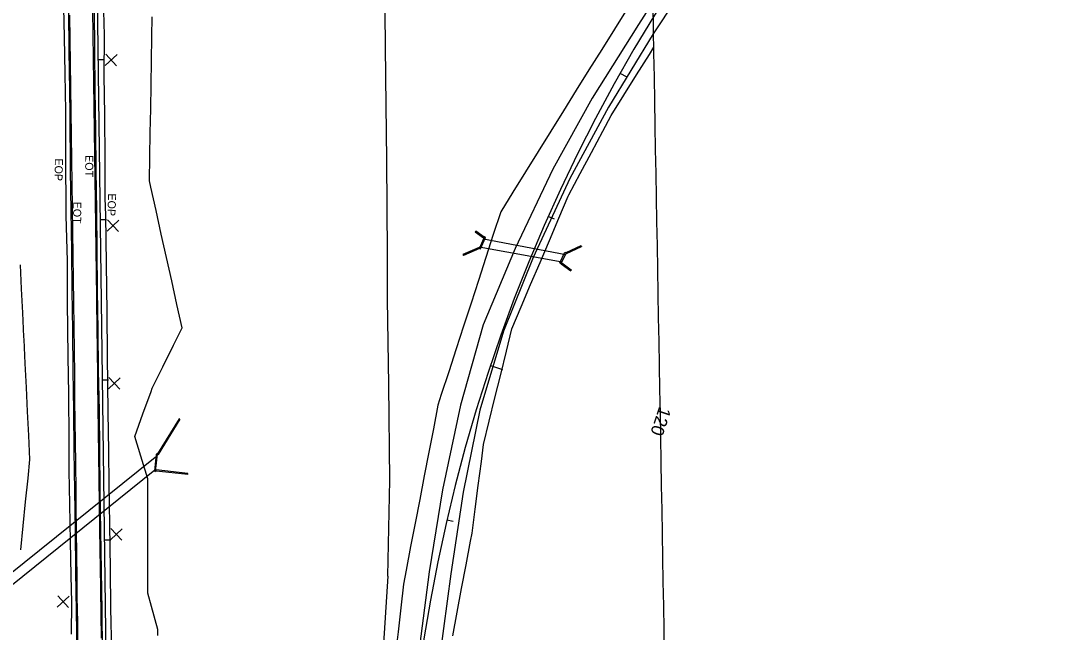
# Model space of a CAD drawing. Extents: x 2132221 to 2141942, y 535736 to 547298.
# Drawn here: x 2138929 to 2139580, y 540281 to 540662 of the extents above; entities that cross this region are included whole.
import ezdxf

# ---------------------------------------------------------------- set-up
doc = ezdxf.new("R2010")
doc.units = 0
for name, color, linetype in [('RD_EX_Conc', 7, 'Continuous'), ('RD_EX_Driveway', 7, 'Continuous'), ('RD_EX_Fence_Other', 7, 'Continuous'), ('RD_EX_Misc', 7, 'Continuous'), ('RD_EX_Misc_txCode', 7, 'Continuous'), ('RD_EX_Road', 7, 'Continuous'), ('RD_EX_Road_txCode', 7, 'Continuous'), ('RD_EX_VEG', 7, 'Continuous'), ('RD_HC_Cl', 7, 'Continuous'), ('RD_HC_Data_Tic', 7, 'Continuous'), ('RD_HC_TX_Sta50', 7, 'Continuous'), ('TOPO_E_TLIML-Line', 7, 'Continuous')]:
    doc.layers.add(name, color=color, linetype=linetype)

msp = doc.modelspace()

# ---------------------------------------------------------------- linework, layer by layer
at = {"layer": 'RD_EX_Conc'}
for p, q in [((2139212.73, 540531.17), (2139212.34, 540530.63)), ((2139217.91, 540527.37), (2139212.73, 540531.17)), ((2139215, 540520.32), (2139204.91, 540516)), ((2139269.01, 540517.84), (2139278.49, 540522.16)), ((2139278.49, 540522.16), (2139278.77, 540521.55)), ((2139204.65, 540516.62), (2139204.91, 540516)), ((2139265.92, 540510.9), (2139271.93, 540506.52)), ((2139272.32, 540507.06), (2139271.93, 540506.52)), ((2139027.89, 540413.76), (2139027.32, 540414.11)), ((2139013.82, 540392.22), (2139014.31, 540391.74)), ((2139012.94, 540381.47), (2139013.01, 540382.13)), ((2139032.77, 540379.28), (2139012.94, 540381.47)), ((2139032.77, 540379.28), (2139032.84, 540379.95))]:
    msp.add_line(p, q, dxfattribs=at)
for points in [[(2138977.58, 540419.33), (2138977.08, 540444.08), (2138976.77, 540469.32), (2138976.46, 540494.42), (2138976.22, 540519.18), (2138975.98, 540544.2), (2138975.59, 540569.33), (2138975.36, 540594.33), (2138975.05, 540619.38), (2138974.77, 540644.33), (2138974.45, 540669.28)], [(2138961.85, 540394.11), (2138961.63, 540419.08), (2138961.28, 540444.01), (2138961.05, 540469.22), (2138960.65, 540494.16), (2138960.38, 540519.16), (2138959.58, 540568.93), (2138959.31, 540603.84), (2138959.13, 540618.73), (2138958.78, 540643.71), (2138958.49, 540668.79)], [(2139217.51, 540526.83), (2139212.34, 540530.63)], [(2139214.89, 540520.52), (2139215.58, 540520.18), (2139218.78, 540527.28), (2139218.14, 540527.91), (2139214.89, 540520.52)], [(2139217.4, 540526.46), (2139268.93, 540516.57)], [(2139214.73, 540520.93), (2139204.65, 540516.62)], [(2139214.81, 540521.46), (2139266.7, 540512.17)], [(2139269.29, 540517.23), (2139278.77, 540521.55)], [(2139268.34, 540518.04), (2139269.05, 540517.75), (2139265.85, 540510.88), (2139265.13, 540511.34), (2139268.34, 540518.04)], [(2139266.31, 540511.44), (2139272.32, 540507.06)], [(2138979.59, 540269.04), (2138979.26, 540294.49), (2138978.85, 540319.27), (2138978.39, 540344), (2138978.08, 540369.42), (2138977.79, 540394.22), (2138977.58, 540419.33)], [(2139027.32, 540414.11), (2139013.82, 540392.22), (2139013.69, 540392.14)], [(2139027.89, 540413.76), (2139014.31, 540391.74), (2139014.05, 540391.58)], [(2139012.42, 540389.97), (2138467.16, 539951.77)], [(2138963.78, 540268.99), (2138963.33, 540293.82), (2138962.96, 540319.01), (2138962.58, 540344.1), (2138962.33, 540369.11), (2138961.85, 540394.11)], [(2139013.82, 540391.95), (2139013.07, 540392.09), (2139012.07, 540381.31), (2139012.7, 540381.17), (2139013.82, 540391.95)], [(2138471.43, 539946.97), (2139012.27, 540382.13)], [(2139032.84, 540379.95), (2139013.01, 540382.13)]]:
    msp.add_lwpolyline(points, dxfattribs=at)
at = {"layer": 'RD_EX_Driveway'}
for points in [[(2139375.47, 540750.48), (2139341.92, 540703.66), (2139314.26, 540660.24), (2139285.42, 540614.28), (2139260.79, 540569.88), (2139237.27, 540520.32), (2139217.3, 540472.74), (2139203.06, 540422.66), (2139191.88, 540369.74), (2139183.49, 540318.44), (2139176.95, 540267.04), (2139170.52, 540214.7), (2139166.19, 540162.6), (2139164.57, 540093.99), (2139167.47, 540037.05), (2139175.57, 539964.17)], [(2139385.79, 540743), (2139351.72, 540697.27), (2139323.35, 540654.31), (2139295.61, 540608.62), (2139271.39, 540564.02), (2139248.44, 540514.69), (2139230.03, 540468.86), (2139215.27, 540419.42), (2139204.71, 540368.22), (2139197.15, 540317.2), (2139190.28, 540266.06), (2139182.51, 540214.2), (2139178.28, 540162.7), (2139177.46, 540093.75), (2139180.12, 540038.67), (2139189.56, 539965.52)]]:
    msp.add_lwpolyline(points, dxfattribs=at)
at = {"layer": 'RD_EX_Fence_Other'}
msp.add_line((2139157.8, 540315.78), (2139159, 540375.67), dxfattribs=at)
for points in [[(2139159, 540375.67), (2139158.31, 540435.33), (2139157.47, 540488.67), (2139157.61, 540516.79), (2139157.09, 540575.47), (2139156.48, 540627.43), (2139156.04, 540666.9), (2139155.35, 540737.93)], [(2139157.8, 540315.78), (2139154.55, 540267.28), (2139151.12, 540216.15), (2139148.42, 540162.51), (2139147.6, 540092.65), (2139150.15, 540036.8), (2139158.46, 539962.07)]]:
    msp.add_lwpolyline(points, dxfattribs=at)
at = {"layer": 'RD_EX_Misc'}
for p, q in [((2138981.27, 540634.73), (2138988.62, 540641.51)), ((2138981.56, 540641.8), (2138988.34, 540634.45)), ((2138982.35, 540531.2), (2138989.7, 540537.98)), ((2138982.64, 540538.26), (2138989.42, 540530.91)), ((2138983.29, 540432.84), (2138990.64, 540439.62)), ((2138983.57, 540439.9), (2138990.36, 540432.55)), ((2138984.53, 540338.56), (2138991.88, 540345.35)), ((2138984.81, 540345.63), (2138991.59, 540338.28)), ((2138951.26, 540296.48), (2138958.61, 540303.27)), ((2138951.55, 540303.55), (2138958.33, 540296.2))]:
    msp.add_line(p, q, dxfattribs=at)
for points in [[(2138964.37, 540268.56), (2138964.09, 540283.56), (2138963.82, 540298.56), (2138963.81, 540299.4), (2138963.63, 540314.4), (2138963.46, 540329.4), (2138963.29, 540344.4), (2138963.12, 540359.4), (2138962.99, 540370.44), (2138962.82, 540385.43), (2138962.64, 540400.43), (2138962.51, 540411.64), (2138962.34, 540426.64), (2138962.17, 540441.64), (2138962, 540456.64), (2138961.82, 540471.64), (2138961.65, 540486.64), (2138961.49, 540501), (2138961.28, 540516), (2138961.07, 540531), (2138960.87, 540546), (2138960.66, 540560.99), (2138960.46, 540575.99), (2138960.25, 540590.99), (2138960.04, 540605.99), (2138959.84, 540620.99), (2138959.63, 540635.99), (2138959.42, 540650.99), (2138959.22, 540665.98)], [(2138973.36, 540668.95), (2138973.56, 540653.95), (2138973.76, 540638.95), (2138973.96, 540623.95), (2138974.16, 540608.95), (2138974.36, 540593.96), (2138974.56, 540578.96), (2138974.76, 540563.96), (2138974.95, 540549.76), (2138975.15, 540534.76), (2138975.35, 540519.76), (2138975.55, 540504.76), (2138975.74, 540489.76), (2138975.79, 540486.5), (2138975.99, 540471.5), (2138976.19, 540456.51), (2138976.39, 540441.51), (2138976.46, 540436.28), (2138976.65, 540421.29), (2138976.85, 540406.29), (2138977.05, 540391.29), (2138977.25, 540376.29), (2138977.45, 540361.29), (2138977.65, 540346.29), (2138977.85, 540331.29), (2138977.97, 540322.18), (2138978.21, 540307.18), (2138978.46, 540292.18), (2138978.7, 540277.18)]]:
    msp.add_lwpolyline(points, dxfattribs=at)
at = {"layer": 'RD_EX_Road'}
for points in [[(2138983.06, 540418.21), (2138982.56, 540453.47), (2138982.42, 540480.59), (2138982.05, 540510.88), (2138981.61, 540541), (2138981.15, 540552.07), (2138981.14, 540576.02), (2138980.89, 540603.77), (2138980.53, 540628.32), (2138980.82, 540653.61), (2138979.96, 540683.67)], [(2138958.77, 540401.15), (2138958.59, 540429.47), (2138957.99, 540453.02), (2138957.63, 540486.83), (2138957.7, 540512.43), (2138956.75, 540540.93), (2138956.65, 540579.53), (2138956.54, 540606.07), (2138956.25, 540629.53), (2138955.84, 540652.31), (2138955.23, 540680.25)], [(2138985.3, 540268.71), (2138984.69, 540295.77), (2138984.44, 540320.28), (2138984.12, 540348.02), (2138983.61, 540373.11), (2138983.38, 540393.78), (2138983.06, 540418.21)], [(2138960.26, 540279.7), (2138960.46, 540299.46), (2138959.96, 540316.2), (2138959.52, 540337.51), (2138959.05, 540360.79), (2138958.75, 540381.53), (2138958.77, 540401.15)]]:
    msp.add_lwpolyline(points, dxfattribs=at)
at = {"layer": 'RD_EX_VEG'}
for points in [[(2139307.13, 540670.11), (2139299.21, 540657.37), (2139291.28, 540644.63), (2139283.36, 540631.9), (2139275.44, 540619.16), (2139267.51, 540606.42), (2139259.59, 540593.69), (2139251.67, 540580.95), (2139243.75, 540568.21), (2139235.82, 540555.48), (2139228.24, 540543.29), (2139223.6, 540529.03), (2139218.96, 540514.76), (2139214.32, 540500.5), (2139209.68, 540486.24), (2139205.03, 540471.97), (2139200.39, 540457.71), (2139195.75, 540443.44), (2139191.11, 540429.18), (2139188.98, 540422.64), (2139186.15, 540407.91), (2139183.31, 540393.18), (2139180.48, 540378.45), (2139177.65, 540363.72), (2139174.81, 540348.99), (2139171.98, 540334.26), (2139169.14, 540319.53), (2139167.48, 540310.88), (2139165.78, 540295.97), (2139164.09, 540281.07), (2139162.39, 540266.16)], [(2139014.03, 540278.86), (2139014.03, 540282.49), (2139010.14, 540296.98), (2139007.92, 540305.24), (2139007.92, 540320.24), (2139007.92, 540335.24), (2139007.92, 540350.24), (2139007.92, 540365.24), (2139007.92, 540376.52), (2139003.45, 540390.84), (2138999.67, 540402.98), (2139004.78, 540417.08), (2139009.9, 540431.18), (2139010.62, 540433.17), (2139017.29, 540446.61), (2139023.95, 540460.05), (2139029.32, 540470.85), (2139026.05, 540485.49), (2139022.78, 540500.13), (2139019.51, 540514.77), (2139016.24, 540529.41), (2139012.97, 540544.05), (2139009.7, 540558.69), (2139008.84, 540562.55), (2139009.1, 540577.55), (2139009.37, 540592.55), (2139009.63, 540607.54), (2139009.9, 540622.54), (2139010.16, 540637.54), (2139010.42, 540652.54), (2139010.64, 540665.08)], [(2139198.28, 540278.64), (2139201.05, 540293.38), (2139203.81, 540308.13), (2139206.57, 540322.87), (2139209.34, 540337.61), (2139210.3, 540342.77), (2139212.24, 540357.65), (2139214.18, 540372.52), (2139216.12, 540387.39), (2139217.51, 540398.09), (2139221.08, 540412.66), (2139224.64, 540427.23), (2139228.2, 540441.8), (2139231.76, 540456.37), (2139235.14, 540470.24), (2139241.02, 540484.04), (2139246.9, 540497.84), (2139252.77, 540511.64), (2139258.65, 540525.44), (2139264.53, 540539.24), (2139270.41, 540553.04), (2139270.78, 540553.93), (2139277.86, 540567.15), (2139284.93, 540580.38), (2139292.01, 540593.61), (2139297.23, 540603.36), (2139305.17, 540616.09), (2139313.11, 540628.81), (2139321.05, 540641.54), (2139323.85, 540646.03)], [(2138928.49, 540332.33), (2138930, 540347.26), (2138931.5, 540362.18), (2138933.01, 540377.1), (2138934.19, 540388.75), (2138933.46, 540403.74), (2138932.72, 540418.72), (2138931.99, 540433.7), (2138931.26, 540448.68), (2138930.52, 540463.67), (2138930.45, 540465.18), (2138929.72, 540480.16), (2138928.98, 540495.14), (2138928.25, 540510.13)]]:
    msp.add_lwpolyline(points, dxfattribs=at)
at = {"layer": 'RD_HC_Cl'}
msp.add_line((2138963.01, 541675.46), (2138981.93, 540244.3), dxfattribs=at)
msp.add_arc((2140209.98, 540116.6), 1042.05, 127.19072, 215.14072, dxfattribs=at)
at = {"layer": 'RD_HC_Data_Tic'}
for p, q in [((2138976.72, 540638.42), (2138980.72, 540638.47)), ((2139303.03, 540629.72), (2139306.51, 540627.75)), ((2139258.03, 540540.46), (2139261.69, 540538.83)), ((2138978.04, 540538.43), (2138982.04, 540538.48)), ((2139221.8, 540447.3), (2139229.39, 540444.76)), ((2138979.36, 540438.43), (2138983.36, 540438.49)), ((2139194.66, 540351.09), (2139198.56, 540350.19)), ((2138980.68, 540338.44), (2138984.68, 540338.5))]:
    msp.add_line(p, q, dxfattribs=at)
at = {"layer": 'TOPO_E_TLIML-Line'}
msp.add_lwpolyline([(2139330.57, 540267.33), (2139330.3, 540282.33), (2139330.04, 540297.33), (2139329.77, 540312.33), (2139329.5, 540327.32), (2139329.24, 540342.32), (2139328.97, 540357.32), (2139328.71, 540372.32), (2139328.44, 540387.32), (2139328.17, 540402.31), (2139327.91, 540417.31), (2139327.64, 540432.31), (2139327.38, 540447.31), (2139327.11, 540462.3), (2139326.84, 540477.3), (2139326.58, 540492.3), (2139326.31, 540507.3), (2139326.05, 540522.29), (2139325.78, 540537.29), (2139325.51, 540552.29), (2139325.25, 540567.29), (2139324.98, 540582.28), (2139324.72, 540597.28), (2139324.45, 540612.28), (2139324.19, 540627.28), (2139323.92, 540642.28), (2139323.65, 540657.27), (2139323.39, 540672.27)], dxfattribs=at)

# ---------------------------------------------------------------- texts
at = {"layer": 'RD_EX_Misc_txCode'}
for p in [(2138968.79, 540578.69), (2138961.27, 540549.64)]:
    msp.add_text('EOT', height=5, rotation=269.67931, dxfattribs=at).set_placement(p)
at = {"layer": 'RD_EX_Road_txCode'}
for rotation, p in [(268.79261, (2138949.84, 540576.67)), (267.73827, (2138983.09, 540554.85))]:
    msp.add_text('EOP', height=5, rotation=rotation, dxfattribs=at).set_placement(p)
at = {"layer": 'RD_HC_TX_Sta50'}
msp.add_text('120', height=8, rotation=251.49709, dxfattribs=at).set_placement((2139327.25, 540422.07))

doc.saveas('drawing.dxf')
